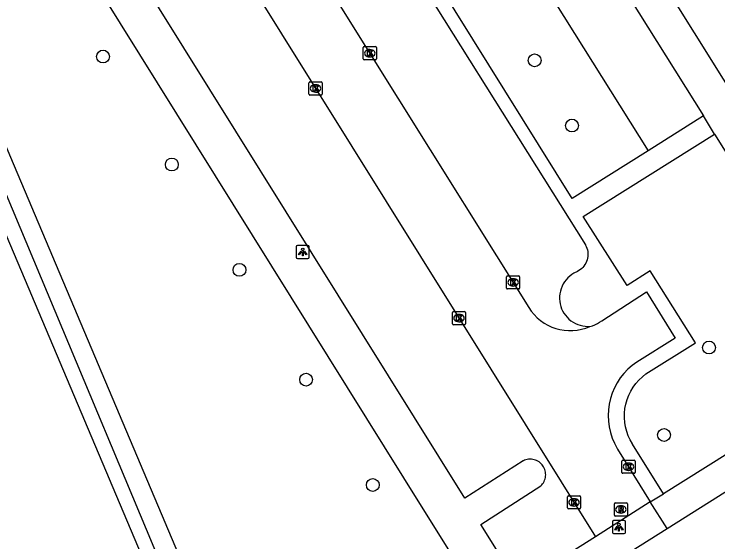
# Model space of a CAD drawing. Extents: x 160077 to 160945, y 386481 to 387498.
# Drawn here: x 160308.2 to 160361.9, y 387016.5 to 387056.8 of the extents above; entities that cross this region are included whole.
import ezdxf

# ---------------------------------------------------------------- set-up
doc = ezdxf.new("R2010")
doc.units = 0
for name, color, linetype in [('IMGEO_Boom', 7, 'Continuous'), ('IMGEO_Groenvoorziening', 7, 'Continuous'), ('IMGEO_Kolk', 7, 'Continuous'), ('IMGEO_Lichtpunt', 7, 'Continuous'), ('IMGEO_Pand', 7, 'Continuous'), ('IMGEO_Rijbaan_lokaal_open', 7, 'Continuous'), ('IMGEO_Rioolput', 7, 'Continuous'), ('IMGEO_Voetpad_open', 7, 'Continuous')]:
    doc.layers.add(name, color=color, linetype=linetype)

msp = doc.modelspace()

# ---------------------------------------------------------------- linework, layer by layer
at = {"layer": 'IMGEO_Boom'}
for centre in [(160314.979, 387053.531), (160347.907, 387053.237), (160350.753, 387048.271), (160320.23, 387045.302), (160325.388, 387037.276), (160361.21, 387031.356), (160330.471, 387028.913), (160357.776, 387024.691), (160335.559, 387020.883)]:
    msp.add_circle(centre, 0.489, dxfattribs=at)
at = {"layer": 'IMGEO_Groenvoorziening'}
msp.add_lwpolyline([(160337.381, 387076.883), (160356.559, 387046.347)], dxfattribs=at)
at = {"layer": 'IMGEO_Kolk'}
for p, q in [((160334.83, 387053.36), (160334.83, 387054.212)), ((160334.905, 387054.286), (160335.757, 387054.286)), ((160335.318, 387054.066), (160335.343, 387054.066)), ((160335.831, 387054.212), (160335.831, 387053.36)), ((160335.757, 387053.286), (160334.905, 387053.286)), ((160335.341, 387053.506), (160335.316, 387053.506)), ((160330.693, 387050.673), (160330.693, 387051.525)), ((160330.768, 387051.599), (160331.62, 387051.599)), ((160331.181, 387051.379), (160331.206, 387051.379)), ((160331.694, 387051.525), (160331.694, 387050.673)), ((160331.62, 387050.599), (160330.768, 387050.599)), ((160331.204, 387050.819), (160331.179, 387050.819)), ((160345.761, 387035.892), (160345.761, 387036.744)), ((160345.836, 387036.818), (160346.688, 387036.818)), ((160346.249, 387036.598), (160346.274, 387036.598)), ((160346.762, 387036.744), (160346.762, 387035.892)), ((160346.688, 387035.818), (160345.836, 387035.818)), ((160346.272, 387036.038), (160346.247, 387036.038)), ((160341.633, 387033.171), (160341.633, 387034.023)), ((160341.708, 387034.097), (160342.56, 387034.097)), ((160342.121, 387033.877), (160342.146, 387033.877)), ((160342.634, 387034.023), (160342.634, 387033.171)), ((160342.144, 387033.317), (160342.119, 387033.317)), ((160342.56, 387033.097), (160341.708, 387033.097)), ((160354.565, 387021.844), (160354.565, 387022.696)), ((160354.64, 387022.77), (160355.492, 387022.77)), ((160355.053, 387022.55), (160355.078, 387022.55)), ((160355.566, 387022.696), (160355.566, 387021.844)), ((160355.076, 387021.99), (160355.051, 387021.99)), ((160355.492, 387021.77), (160354.64, 387021.77)), ((160350.412, 387019.128), (160350.412, 387019.98)), ((160350.487, 387020.054), (160351.339, 387020.054)), ((160350.9, 387019.834), (160350.925, 387019.834)), ((160351.413, 387019.98), (160351.413, 387019.128)), ((160350.923, 387019.274), (160350.898, 387019.274)), ((160351.339, 387019.054), (160350.487, 387019.054))]:
    msp.add_line(p, q, dxfattribs=at)
for points in [[(160334.83, 387053.36), (160334.83, 387054.212)], [(160334.905, 387054.286), (160335.757, 387054.286)], [(160335.831, 387054.212), (160335.831, 387053.36)], [(160335.151, 387053.986), (160335.274, 387053.986), (160335.274, 387053.835), (160335.404, 387053.986), (160335.568, 387053.986), (160335.422, 387053.835), (160335.575, 387053.586), (160335.423, 387053.586), (160335.338, 387053.75), (160335.274, 387053.683), (160335.274, 387053.586), (160335.151, 387053.586), (160335.151, 387053.986)], [(160335.757, 387053.286), (160334.905, 387053.286)], [(160330.693, 387050.673), (160330.693, 387051.525)], [(160330.768, 387051.599), (160331.62, 387051.599)], [(160331.694, 387051.525), (160331.694, 387050.673)], [(160331.014, 387051.299), (160331.137, 387051.299), (160331.137, 387051.148), (160331.267, 387051.299), (160331.431, 387051.299), (160331.285, 387051.148), (160331.438, 387050.899), (160331.286, 387050.899), (160331.201, 387051.063), (160331.137, 387050.996), (160331.137, 387050.899), (160331.014, 387050.899), (160331.014, 387051.299)], [(160331.62, 387050.599), (160330.768, 387050.599)], [(160345.761, 387035.892), (160345.761, 387036.744)], [(160345.836, 387036.818), (160346.688, 387036.818)], [(160346.082, 387036.518), (160346.205, 387036.518), (160346.205, 387036.367), (160346.335, 387036.518), (160346.499, 387036.518), (160346.353, 387036.367), (160346.506, 387036.118), (160346.354, 387036.118), (160346.269, 387036.282), (160346.205, 387036.215), (160346.205, 387036.118), (160346.082, 387036.118), (160346.082, 387036.518)], [(160346.762, 387036.744), (160346.762, 387035.892)], [(160346.688, 387035.818), (160345.836, 387035.818)], [(160341.633, 387033.171), (160341.633, 387034.023)], [(160341.708, 387034.097), (160342.56, 387034.097)], [(160341.954, 387033.797), (160342.077, 387033.797), (160342.077, 387033.646), (160342.207, 387033.797), (160342.371, 387033.797), (160342.225, 387033.646), (160342.378, 387033.397), (160342.226, 387033.397), (160342.141, 387033.561), (160342.077, 387033.494), (160342.077, 387033.397), (160341.954, 387033.397), (160341.954, 387033.797)], [(160342.634, 387034.023), (160342.634, 387033.171)], [(160342.56, 387033.097), (160341.708, 387033.097)], [(160354.565, 387021.844), (160354.565, 387022.696)], [(160354.64, 387022.77), (160355.492, 387022.77)], [(160354.886, 387022.47), (160355.009, 387022.47), (160355.009, 387022.319), (160355.139, 387022.47), (160355.303, 387022.47), (160355.157, 387022.319), (160355.31, 387022.07), (160355.158, 387022.07), (160355.073, 387022.234), (160355.009, 387022.167), (160355.009, 387022.07), (160354.886, 387022.07), (160354.886, 387022.47)], [(160355.566, 387022.696), (160355.566, 387021.844)], [(160355.492, 387021.77), (160354.64, 387021.77)], [(160350.412, 387019.128), (160350.412, 387019.98)], [(160350.487, 387020.054), (160351.339, 387020.054)], [(160350.733, 387019.754), (160350.856, 387019.754), (160350.856, 387019.603), (160350.986, 387019.754), (160351.15, 387019.754), (160351.004, 387019.603), (160351.157, 387019.354), (160351.005, 387019.354), (160350.92, 387019.518), (160350.856, 387019.451), (160350.856, 387019.354), (160350.733, 387019.354), (160350.733, 387019.754)], [(160351.413, 387019.98), (160351.413, 387019.128)], [(160351.339, 387019.054), (160350.487, 387019.054)]]:
    msp.add_lwpolyline(points, dxfattribs=at)
for centre, start, end in [((160334.907, 387054.21), 91.552, 178.448), ((160334.907, 387054.21), 91.552, 178.448), ((160335.755, 387054.21), 1.552, 88.448), ((160335.755, 387054.21), 1.552, 88.448), ((160334.907, 387053.362), 181.552, 268.448), ((160334.907, 387053.362), 181.552, 268.448), ((160335.755, 387053.362), 271.552, 358.448), ((160335.755, 387053.362), 271.552, 358.448), ((160330.77, 387051.523), 91.552, 178.448), ((160330.77, 387051.523), 91.552, 178.448), ((160331.618, 387051.523), 1.552, 88.448), ((160331.618, 387051.523), 1.552, 88.448), ((160330.77, 387050.675), 181.552, 268.448), ((160330.77, 387050.675), 181.552, 268.448), ((160331.618, 387050.675), 271.552, 358.448), ((160331.618, 387050.675), 271.552, 358.448), ((160345.838, 387036.742), 91.552, 178.448), ((160345.838, 387036.742), 91.552, 178.448), ((160346.686, 387036.742), 1.552, 88.448), ((160346.686, 387036.742), 1.552, 88.448), ((160345.838, 387035.894), 181.552, 268.448), ((160345.838, 387035.894), 181.552, 268.448), ((160346.686, 387035.894), 271.552, 358.448), ((160346.686, 387035.894), 271.552, 358.448), ((160341.71, 387034.021), 91.552, 178.448), ((160341.71, 387034.021), 91.552, 178.448), ((160342.558, 387034.021), 1.552, 88.448), ((160342.558, 387034.021), 1.552, 88.448), ((160341.71, 387033.173), 181.552, 268.448), ((160341.71, 387033.173), 181.552, 268.448), ((160342.558, 387033.173), 271.552, 358.448), ((160342.558, 387033.173), 271.552, 358.448), ((160354.642, 387022.694), 91.552, 178.448), ((160354.642, 387022.694), 91.552, 178.448), ((160355.49, 387022.694), 1.552, 88.448), ((160355.49, 387022.694), 1.552, 88.448), ((160354.642, 387021.846), 181.552, 268.448), ((160354.642, 387021.846), 181.552, 268.448), ((160355.49, 387021.846), 271.552, 358.448), ((160355.49, 387021.846), 271.552, 358.448), ((160350.489, 387019.978), 91.552, 178.448), ((160350.489, 387019.978), 91.552, 178.448), ((160351.337, 387019.978), 1.552, 88.448), ((160351.337, 387019.978), 1.552, 88.448), ((160350.489, 387019.13), 181.552, 268.448), ((160350.489, 387019.13), 181.552, 268.448), ((160351.337, 387019.13), 271.552, 358.448), ((160351.337, 387019.13), 271.552, 358.448)]:
    msp.add_arc(centre, 0.0765, start, end, dxfattribs=at)
for centre, major_axis, ratio, start_param, end_param in [((160335.317, 387053.786), (-0.387, 0.002), 0.722429, 4.712389, 7.853982), ((160335.342, 387053.786), (-0.39, 0.002), 0.717154, 1.570796, 4.712389), ((160331.18, 387051.099), (-0.387, 0.002), 0.722429, 4.712389, 7.853982), ((160331.205, 387051.099), (-0.39, 0.002), 0.717154, 1.570796, 4.712389), ((160346.248, 387036.318), (-0.387, 0.002), 0.722429, 4.712389, 7.853982), ((160346.273, 387036.318), (-0.39, 0.002), 0.717154, 1.570796, 4.712389), ((160342.12, 387033.597), (-0.387, 0.002), 0.722429, 4.712389, 7.853982), ((160342.145, 387033.597), (-0.39, 0.002), 0.717154, 1.570796, 4.712389), ((160355.052, 387022.27), (-0.387, 0.002), 0.722429, 4.712389, 7.853982), ((160355.077, 387022.27), (-0.39, 0.002), 0.717154, 1.570796, 4.712389), ((160350.899, 387019.554), (-0.387, 0.002), 0.722429, 4.712389, 7.853982), ((160350.924, 387019.554), (-0.39, 0.002), 0.717154, 1.570796, 4.712389)]:
    msp.add_ellipse(centre, major_axis=major_axis, ratio=ratio, start_param=start_param, end_param=end_param, dxfattribs=at)
at = {"layer": 'IMGEO_Lichtpunt'}
for p, q in [((160329.714, 387039.039), (160329.714, 387038.232)), ((160329.714, 387039.039), (160329.714, 387038.232)), ((160330.616, 387039.134), (160329.808, 387039.134)), ((160330.616, 387039.134), (160329.808, 387039.134)), ((160330.71, 387038.232), (160330.71, 387039.039)), ((160330.71, 387038.232), (160330.71, 387039.039)), ((160329.808, 387038.138), (160330.616, 387038.138)), ((160329.808, 387038.138), (160330.616, 387038.138)), ((160354.739, 387018.168), (160353.931, 387018.168)), ((160354.739, 387018.168), (160353.931, 387018.168)), ((160353.837, 387018.073), (160353.837, 387017.266)), ((160353.837, 387018.073), (160353.837, 387017.266)), ((160354.833, 387017.266), (160354.833, 387018.073)), ((160354.833, 387017.266), (160354.833, 387018.073)), ((160353.931, 387017.172), (160354.739, 387017.172)), ((160353.931, 387017.172), (160354.739, 387017.172))]:
    msp.add_line(p, q, dxfattribs=at)
for points in [[(160330.088, 387038.703), (160330.127, 387038.675), (160329.939, 387038.413), (160329.901, 387038.44), (160330.088, 387038.703)], [(160330.19, 387038.655), (160330.237, 387038.655), (160330.237, 387038.333), (160330.19, 387038.333), (160330.19, 387038.655)], [(160330.3, 387038.675), (160330.338, 387038.702), (160330.525, 387038.44), (160330.486, 387038.412), (160330.3, 387038.675)], [(160354.211, 387017.737), (160354.25, 387017.709), (160354.062, 387017.447), (160354.024, 387017.474), (160354.211, 387017.737)], [(160354.313, 387017.689), (160354.36, 387017.689), (160354.36, 387017.367), (160354.313, 387017.367), (160354.313, 387017.689)], [(160354.423, 387017.709), (160354.461, 387017.736), (160354.648, 387017.474), (160354.609, 387017.446), (160354.423, 387017.709)]]:
    msp.add_lwpolyline(points, dxfattribs=at)
for centre in [(160330.213, 387038.837), (160354.336, 387017.871)]:
    msp.add_circle(centre, 0.0994, dxfattribs=at)
for centre, start, end in [((160329.808, 387039.039), 90, 180), ((160329.808, 387039.039), 90, 180), ((160330.616, 387039.039), 0, 90), ((160330.616, 387039.039), 0, 90), ((160329.808, 387038.232), 180, 270), ((160329.808, 387038.232), 180, 270), ((160330.616, 387038.232), 270, 0), ((160330.616, 387038.232), 270, 360), ((160353.931, 387018.073), 90, 180), ((160353.931, 387018.073), 90, 180), ((160354.739, 387018.073), 0, 90), ((160354.739, 387018.073), 0, 90), ((160353.931, 387017.266), 180, 270), ((160353.931, 387017.266), 180, 270), ((160354.739, 387017.266), 270, 0), ((160354.739, 387017.266), 270, 360)]:
    msp.add_arc(centre, 0.0946, start, end, dxfattribs=at)
at = {"layer": 'IMGEO_Pand'}
msp.add_lwpolyline([(160320.521, 387012.204), (160319.506, 387011.774), (160297.664, 387063.334), (160298.877, 387063.837)], dxfattribs=at)
at = {"layer": 'IMGEO_Rijbaan_lokaal_open'}
for points in [[(160308.312, 387087.772), (160328.585, 387055.274), (160352.547, 387016.942)], [(160314.192, 387087.558), (160327.471, 387066.343), (160347.453, 387034.413)], [(160352.121, 387032.968), (160352.317, 387033.021), (160352.507, 387033.092), (160352.691, 387033.179), (160352.865, 387033.282), (160353.029, 387033.4), (160356.43, 387035.589), (160358.635, 387032.059), (160355.694, 387030.241), (160355.341, 387029.983), (160355.012, 387029.695), (160354.711, 387029.378), (160354.439, 387029.036), (160354.198, 387028.671), (160353.992, 387028.285), (160353.82, 387027.883), (160353.685, 387027.467), (160353.588, 387027.041), (160353.529, 387026.608), (160353.509, 387026.171), (160353.528, 387025.734), (160353.587, 387025.301), (160353.683, 387024.875), (160353.818, 387024.459), (160353.989, 387024.056), (160354.195, 387023.671), (160354.231, 387023.611), (160356.728, 387019.59)], [(160356.728, 387019.59), (160352.547, 387016.942)]]:
    msp.add_lwpolyline(points, dxfattribs=at)
msp.add_arc((160350.606, 387036.336), 3.693, 211.3782, 294.2215, dxfattribs=at)
at = {"layer": 'IMGEO_Rioolput'}
for p, q in [((160353.985, 387018.591), (160353.985, 387019.443)), ((160354.06, 387019.517), (160354.912, 387019.517)), ((160354.473, 387019.297), (160354.498, 387019.297)), ((160354.986, 387019.443), (160354.986, 387018.591)), ((160354.496, 387018.737), (160354.471, 387018.737)), ((160354.912, 387018.517), (160354.06, 387018.517))]:
    msp.add_line(p, q, dxfattribs=at)
for points in [[(160353.985, 387018.591), (160353.985, 387019.443)], [(160354.06, 387019.517), (160354.912, 387019.517)], [(160354.574, 387019.215), (160354.322, 387019.217), (160354.322, 387018.817)], [(160354.986, 387019.443), (160354.986, 387018.591)], [(160354.322, 387018.817), (160354.446, 387018.817), (160354.446, 387018.979), (160354.457, 387018.979)], [(160354.5, 387019.136), (160354.446, 387019.136), (160354.446, 387019.055)], [(160354.446, 387019.055), (160354.498, 387019.055)], [(160354.504, 387018.95), (160354.575, 387018.817), (160354.715, 387018.817), (160354.65, 387018.943)], [(160354.912, 387018.517), (160354.06, 387018.517)]]:
    msp.add_lwpolyline(points, dxfattribs=at)
for centre, radius, start, end in [((160354.062, 387019.441), 0.0765, 91.552, 178.448), ((160354.062, 387019.441), 0.0765, 91.552, 178.448), ((160354.573, 387019.105), 0.109, 350.3612, 89.416), ((160354.91, 387019.441), 0.0765, 1.552, 88.448), ((160354.91, 387019.441), 0.0765, 1.552, 88.448), ((160354.456, 387018.926), 0.0533, 26.0293, 88.6989), ((160354.482, 387019.244), 0.19, 274.7715, 282.9687), ((160354.506, 387019.04), 0.0964, 77.0061, 93.1865), ((160354.52, 387019.097), 0.0378, 276.6634, 79.6772), ((160354.571, 387019.105), 0.112, 277.5842, 350.9817), ((160354.555, 387018.89), 0.108, 29.5134, 73.7905), ((160354.062, 387018.593), 0.0765, 181.552, 268.448), ((160354.062, 387018.593), 0.0765, 181.552, 268.448), ((160354.91, 387018.593), 0.0765, 271.552, 358.448), ((160354.91, 387018.593), 0.0765, 271.552, 358.448)]:
    msp.add_arc(centre, radius, start, end, dxfattribs=at)
for centre, major_axis, ratio, start_param, end_param in [((160354.472, 387019.017), (-0.387, 0.002), 0.722429, 4.712389, 7.853982), ((160354.497, 387019.017), (-0.39, 0.002), 0.717154, 1.570796, 4.712389)]:
    msp.add_ellipse(centre, major_axis=major_axis, ratio=ratio, start_param=start_param, end_param=end_param, dxfattribs=at)
at = {"layer": 'IMGEO_Voetpad_open'}
for points in [[(160358.002, 387017.565), (160376.49, 387029.194), (160375.214, 387031.231), (160334.323, 387096.522)], [(160341.605, 387079.558), (160360.794, 387049.005)], [(160356.559, 387046.347), (160350.76, 387042.709), (160331.71, 387073.292), (160337.381, 387076.883)], [(160352.547, 387016.942), (160346.706, 387013.244), (160343.808, 387017.863), (160348.375, 387020.815), (160348.448, 387020.89), (160348.515, 387020.971), (160348.574, 387021.057), (160348.625, 387021.149), (160348.667, 387021.245), (160348.701, 387021.344), (160348.726, 387021.445), (160348.742, 387021.549), (160348.748, 387021.654), (160348.745, 387021.758), (160348.733, 387021.862), (160348.712, 387021.965), (160348.681, 387022.065), (160348.641, 387022.162), (160348.593, 387022.255), (160348.537, 387022.344), (160348.474, 387022.427), (160348.403, 387022.504), (160348.325, 387022.574), (160348.242, 387022.638), (160348.153, 387022.693), (160348.059, 387022.741), (160347.962, 387022.779), (160347.862, 387022.809), (160347.759, 387022.83), (160347.655, 387022.842), (160347.55, 387022.844), (160347.446, 387022.837), (160347.342, 387022.821), (160347.24, 387022.795), (160347.142, 387022.761), (160347.046, 387022.717), (160347.032, 387022.71), (160342.585, 387019.867), (160311.479, 387069.679)], [(160326.961, 387000.883), (160324.051, 387007.52), (160325.476, 387008.122), (160324.258, 387011.006), (160322.921, 387010.441), (160301.226, 387061.655), (160304.436, 387063.04), (160303.501, 387065.215), (160309.043, 387067.68)], [(160309.043, 387067.68), (160339.387, 387019.061), (160344.043, 387011.607), (160326.961, 387000.883)], [(160335.324, 387065.368), (160351.778, 387039.174), (160351.785, 387039.162), (160351.843, 387039.046), (160351.891, 387038.925), (160351.928, 387038.8), (160351.953, 387038.672), (160351.967, 387038.542), (160351.969, 387038.412), (160351.96, 387038.282), (160351.939, 387038.154), (160351.907, 387038.028), (160351.864, 387037.905), (160351.809, 387037.786), (160351.745, 387037.673), (160351.67, 387037.566), (160351.587, 387037.467), (160351.495, 387037.375), (160351.394, 387037.291), (160351.287, 387037.217), (160351.174, 387037.153), (160350.899, 387037.027), (160350.734, 387036.921), (160350.578, 387036.801), (160350.434, 387036.668), (160350.303, 387036.522), (160350.185, 387036.365), (160350.082, 387036.198), (160349.994, 387036.023), (160349.922, 387035.84), (160349.866, 387035.652), (160349.828, 387035.459), (160349.807, 387035.264), (160349.803, 387035.068), (160349.817, 387034.872), (160349.849, 387034.679), (160349.897, 387034.488), (160349.963, 387034.303), (160350.031, 387034.151), (160350.131, 387033.98), (160350.247, 387033.818), (160350.376, 387033.667), (160350.518, 387033.528), (160350.672, 387033.403), (160350.837, 387033.291), (160351.011, 387033.195), (160351.192, 387033.115), (160351.381, 387033.052), (160351.574, 387033.005), (160351.77, 387032.976), (160351.969, 387032.965), (160352.121, 387032.968)], [(160320.521, 387012.204), (160298.877, 387063.837)], [(160360.794, 387049.005), (160356.559, 387046.347)], [(160361.637, 387047.604), (160360.794, 387049.005)], [(160357.744, 387020.203), (160355.379, 387023.994), (160355.372, 387024.005), (160355.195, 387024.31), (160355.046, 387024.63), (160354.926, 387024.961), (160354.837, 387025.302), (160354.778, 387025.649), (160354.75, 387026), (160354.754, 387026.353), (160354.79, 387026.703), (160354.856, 387027.049), (160354.954, 387027.388), (160355.081, 387027.717), (160355.237, 387028.033), (160355.42, 387028.334), (160355.63, 387028.617), (160355.864, 387028.88), (160356.121, 387029.122), (160356.398, 387029.339), (160360.174, 387031.724), (160356.706, 387037.209), (160354.951, 387036.095), (160351.612, 387041.342), (160361.637, 387047.604)], [(160361.637, 387047.604), (160372.873, 387029.693), (160357.744, 387020.203)], [(160356.728, 387019.59), (160357.744, 387020.203)], [(160358.002, 387017.565), (160356.728, 387019.59)], [(160337.144, 387000), (160335.156, 387003.195), (160358.002, 387017.565)]]:
    msp.add_lwpolyline(points, dxfattribs=at)

doc.saveas('drawing.dxf')
